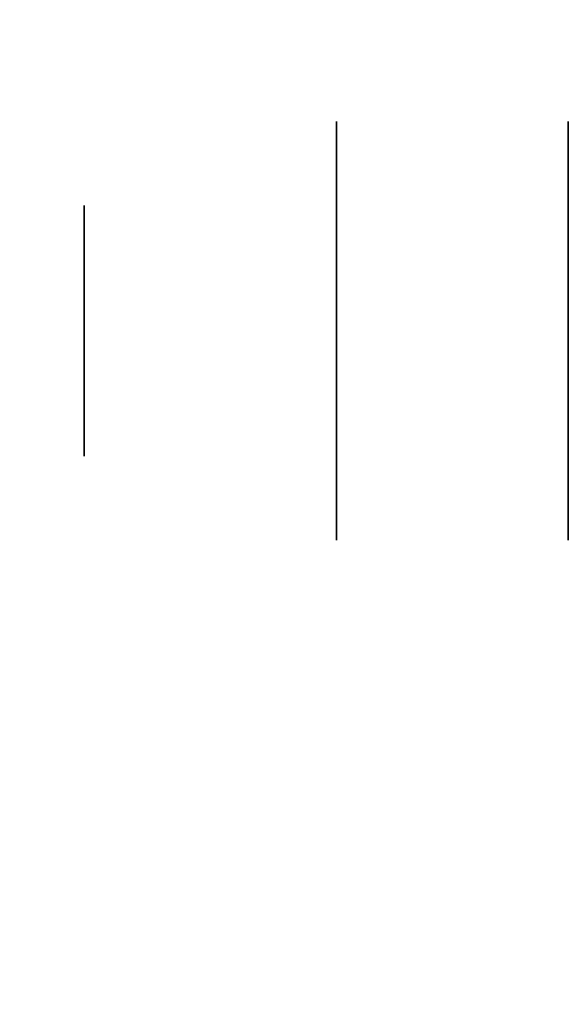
# Model space of a CAD drawing. Extents: x 248.8 to 273, y 2872.5 to 2876.7.
# Tile 297 of 656: x 258.8148 to 258.8498, y 2874.5153 to 2874.5783. Entities that reach past the tile are written whole.
import ezdxf

# ---------------------------------------------------------------- set-up
doc = ezdxf.new("R2010")
doc.units = 0
doc.header["$LTSCALE"] = 150
doc.header["$MEASUREMENT"] = 0
doc.layers.add('3DFACE_BOLT', color=7, linetype='CONTINUOUS')
doc.layers.add('3DFACE_SHAPE', color=7, linetype='CONTINUOUS')

msp = doc.modelspace()

# ---------------------------------------------------------------- linework, layer by layer
at = {"layer": '3DFACE_BOLT', "color": 1}
for points, invisible_edges in [([(258.849787, 2874.571742, -0.135), (258.849787, 2874.565054, -0.146583), (258.834987, 2874.571742, -0.135)], 14), ([(258.834987, 2874.571742, -0.135), (258.849787, 2874.565054, -0.146583), (258.834987, 2874.565054, -0.146583)], 3), ([(258.849787, 2874.565054, -0.123417), (258.849787, 2874.571742, -0.135), (258.834987, 2874.565054, -0.123417)], 14), ([(258.834987, 2874.565054, -0.123417), (258.849787, 2874.571742, -0.135), (258.834987, 2874.571742, -0.135)], 3), ([(258.834987, 2874.571742, -0.135), (258.834987, 2874.565054, -0.146583), (258.834987, 2874.565054, -0.123417)], 2), ([(258.849787, 2874.571742, -0.065), (258.849787, 2874.565054, -0.076583), (258.834987, 2874.571742, -0.065)], 14), ([(258.834987, 2874.571742, -0.065), (258.849787, 2874.565054, -0.076583), (258.834987, 2874.565054, -0.076583)], 3), ([(258.849787, 2874.565054, -0.053417), (258.849787, 2874.571742, -0.065), (258.834987, 2874.565054, -0.053417)], 14), ([(258.834987, 2874.565054, -0.053417), (258.849787, 2874.571742, -0.065), (258.834987, 2874.571742, -0.065)], 3), ([(258.834987, 2874.571742, -0.065), (258.834987, 2874.565054, -0.076583), (258.834987, 2874.565054, -0.053417)], 2), ([(258.868887, 2874.566366, -0.135), (258.868887, 2874.565975, -0.137472), (258.818887, 2874.566366, -0.135)], 14), ([(258.818887, 2874.566366, -0.135), (258.868887, 2874.565975, -0.137472), (258.818887, 2874.565975, -0.137472)], 3), ([(258.818887, 2874.565975, -0.132528), (258.868887, 2874.566366, -0.135), (258.818887, 2874.566366, -0.135)], 3), ([(258.818887, 2874.566366, -0.135), (258.818887, 2874.565975, -0.137472), (258.818887, 2874.565975, -0.132528)], 2), ([(258.868887, 2874.566366, -0.065), (258.868887, 2874.565975, -0.067472), (258.818887, 2874.566366, -0.065)], 14), ([(258.818887, 2874.566366, -0.065), (258.868887, 2874.565975, -0.067472), (258.818887, 2874.565975, -0.067472)], 3), ([(258.818887, 2874.565975, -0.062528), (258.868887, 2874.566366, -0.065), (258.818887, 2874.566366, -0.065)], 3), ([(258.818887, 2874.566366, -0.065), (258.818887, 2874.565975, -0.067472), (258.818887, 2874.565975, -0.062528)], 2), ([(258.868887, 2874.565975, -0.132528), (258.868887, 2874.566366, -0.135), (258.818887, 2874.565975, -0.132528)], 14), ([(258.868887, 2874.565975, -0.062528), (258.868887, 2874.566366, -0.065), (258.818887, 2874.565975, -0.062528)], 14), ([(258.868887, 2874.565975, -0.137472), (258.868887, 2874.564839, -0.139702), (258.818887, 2874.565975, -0.137472)], 14), ([(258.818887, 2874.565975, -0.137472), (258.868887, 2874.564839, -0.139702), (258.818887, 2874.564839, -0.139702)], 3), ([(258.868887, 2874.564839, -0.130298), (258.868887, 2874.565975, -0.132528), (258.818887, 2874.564839, -0.130298)], 14), ([(258.818887, 2874.564839, -0.130298), (258.868887, 2874.565975, -0.132528), (258.818887, 2874.565975, -0.132528)], 3), ([(258.818887, 2874.565975, -0.137472), (258.818887, 2874.564839, -0.139702), (258.818887, 2874.565975, -0.132528)], 14), ([(258.818887, 2874.565975, -0.132528), (258.818887, 2874.564839, -0.139702), (258.818887, 2874.564839, -0.130298)], 3), ([(258.868887, 2874.565975, -0.067472), (258.868887, 2874.564839, -0.069702), (258.818887, 2874.565975, -0.067472)], 14), ([(258.818887, 2874.565975, -0.067472), (258.868887, 2874.564839, -0.069702), (258.818887, 2874.564839, -0.069702)], 3), ([(258.868887, 2874.564839, -0.060298), (258.868887, 2874.565975, -0.062528), (258.818887, 2874.564839, -0.060298)], 14), ([(258.818887, 2874.564839, -0.060298), (258.868887, 2874.565975, -0.062528), (258.818887, 2874.565975, -0.062528)], 3), ([(258.818887, 2874.565975, -0.067472), (258.818887, 2874.564839, -0.069702), (258.818887, 2874.565975, -0.062528)], 14), ([(258.818887, 2874.565975, -0.062528), (258.818887, 2874.564839, -0.069702), (258.818887, 2874.564839, -0.060298)], 3), ([(258.868887, 2874.564839, -0.139702), (258.868887, 2874.563069, -0.141472), (258.818887, 2874.564839, -0.139702)], 14), ([(258.818887, 2874.564839, -0.139702), (258.868887, 2874.563069, -0.141472), (258.818887, 2874.563069, -0.141472)], 3), ([(258.868887, 2874.563069, -0.128528), (258.868887, 2874.564839, -0.130298), (258.818887, 2874.563069, -0.128528)], 14), ([(258.818887, 2874.563069, -0.128528), (258.868887, 2874.564839, -0.130298), (258.818887, 2874.564839, -0.130298)], 3), ([(258.818887, 2874.564839, -0.139702), (258.818887, 2874.563069, -0.141472), (258.818887, 2874.564839, -0.130298)], 14), ([(258.818887, 2874.564839, -0.130298), (258.818887, 2874.563069, -0.141472), (258.818887, 2874.563069, -0.128528)], 3), ([(258.868887, 2874.564839, -0.069702), (258.868887, 2874.563069, -0.071472), (258.818887, 2874.564839, -0.069702)], 14), ([(258.818887, 2874.564839, -0.069702), (258.868887, 2874.563069, -0.071472), (258.818887, 2874.563069, -0.071472)], 3), ([(258.868887, 2874.563069, -0.058528), (258.868887, 2874.564839, -0.060298), (258.818887, 2874.563069, -0.058528)], 14), ([(258.818887, 2874.563069, -0.058528), (258.868887, 2874.564839, -0.060298), (258.818887, 2874.564839, -0.060298)], 3), ([(258.818887, 2874.564839, -0.069702), (258.818887, 2874.563069, -0.071472), (258.818887, 2874.564839, -0.060298)], 14), ([(258.818887, 2874.564839, -0.060298), (258.818887, 2874.563069, -0.071472), (258.818887, 2874.563069, -0.058528)], 3), ([(258.849787, 2874.565054, -0.146583), (258.849787, 2874.551679, -0.146583), (258.834987, 2874.565054, -0.146583)], 14), ([(258.834987, 2874.565054, -0.146583), (258.849787, 2874.551679, -0.146583), (258.834987, 2874.551679, -0.146583)], 3), ([(258.849787, 2874.551679, -0.123417), (258.849787, 2874.565054, -0.123417), (258.834987, 2874.551679, -0.123417)], 14), ([(258.834987, 2874.551679, -0.123417), (258.849787, 2874.565054, -0.123417), (258.834987, 2874.565054, -0.123417)], 3), ([(258.834987, 2874.565054, -0.146583), (258.834987, 2874.551679, -0.146583), (258.834987, 2874.565054, -0.123417)], 14), ([(258.834987, 2874.565054, -0.123417), (258.834987, 2874.551679, -0.146583), (258.834987, 2874.551679, -0.123417)], 3), ([(258.849787, 2874.565054, -0.076583), (258.849787, 2874.551679, -0.076583), (258.834987, 2874.565054, -0.076583)], 14), ([(258.834987, 2874.565054, -0.076583), (258.849787, 2874.551679, -0.076583), (258.834987, 2874.551679, -0.076583)], 3), ([(258.849787, 2874.551679, -0.053417), (258.849787, 2874.565054, -0.053417), (258.834987, 2874.551679, -0.053417)], 14), ([(258.834987, 2874.551679, -0.053417), (258.849787, 2874.565054, -0.053417), (258.834987, 2874.565054, -0.053417)], 3), ([(258.834987, 2874.565054, -0.076583), (258.834987, 2874.551679, -0.076583), (258.834987, 2874.565054, -0.053417)], 14), ([(258.834987, 2874.565054, -0.053417), (258.834987, 2874.551679, -0.076583), (258.834987, 2874.551679, -0.053417)], 3), ([(258.849787, 2874.565054, -0.123417), (258.849787, 2874.551679, -0.123417), (258.849787, 2874.565054, -0.146583)], 14), ([(258.849787, 2874.565054, -0.146583), (258.849787, 2874.551679, -0.123417), (258.849787, 2874.551679, -0.146583)], 3), ([(258.849787, 2874.565054, -0.053417), (258.849787, 2874.551679, -0.053417), (258.849787, 2874.565054, -0.076583)], 14), ([(258.849787, 2874.565054, -0.076583), (258.849787, 2874.551679, -0.053417), (258.849787, 2874.551679, -0.076583)], 3), ([(258.868887, 2874.563069, -0.141472), (258.868887, 2874.560839, -0.142608), (258.818887, 2874.563069, -0.141472)], 14), ([(258.818887, 2874.563069, -0.141472), (258.868887, 2874.560839, -0.142608), (258.818887, 2874.560839, -0.142608)], 3), ([(258.868887, 2874.560839, -0.127392), (258.868887, 2874.563069, -0.128528), (258.818887, 2874.560839, -0.127392)], 14), ([(258.818887, 2874.560839, -0.127392), (258.868887, 2874.563069, -0.128528), (258.818887, 2874.563069, -0.128528)], 3), ([(258.818887, 2874.563069, -0.141472), (258.818887, 2874.560839, -0.142608), (258.818887, 2874.563069, -0.128528)], 14), ([(258.818887, 2874.563069, -0.128528), (258.818887, 2874.560839, -0.142608), (258.818887, 2874.560839, -0.127392)], 3), ([(258.868887, 2874.563069, -0.071472), (258.868887, 2874.560839, -0.072608), (258.818887, 2874.563069, -0.071472)], 14), ([(258.818887, 2874.563069, -0.071472), (258.868887, 2874.560839, -0.072608), (258.818887, 2874.560839, -0.072608)], 3), ([(258.868887, 2874.560839, -0.057392), (258.868887, 2874.563069, -0.058528), (258.818887, 2874.560839, -0.057392)], 14), ([(258.818887, 2874.560839, -0.057392), (258.868887, 2874.563069, -0.058528), (258.818887, 2874.563069, -0.058528)], 3), ([(258.818887, 2874.563069, -0.071472), (258.818887, 2874.560839, -0.072608), (258.818887, 2874.563069, -0.058528)], 14), ([(258.818887, 2874.563069, -0.058528), (258.818887, 2874.560839, -0.072608), (258.818887, 2874.560839, -0.057392)], 3), ([(258.868887, 2874.560839, -0.142608), (258.868887, 2874.558366, -0.143), (258.818887, 2874.560839, -0.142608)], 14), ([(258.818887, 2874.560839, -0.142608), (258.868887, 2874.558366, -0.143), (258.818887, 2874.558366, -0.143)], 3), ([(258.868887, 2874.558366, -0.127), (258.868887, 2874.560839, -0.127392), (258.818887, 2874.558366, -0.127)], 14), ([(258.818887, 2874.558366, -0.127), (258.868887, 2874.560839, -0.127392), (258.818887, 2874.560839, -0.127392)], 3), ([(258.818887, 2874.560839, -0.142608), (258.818887, 2874.558366, -0.143), (258.818887, 2874.560839, -0.127392)], 14), ([(258.818887, 2874.560839, -0.127392), (258.818887, 2874.558366, -0.143), (258.818887, 2874.558366, -0.127)], 3), ([(258.868887, 2874.560839, -0.072608), (258.868887, 2874.558366, -0.073), (258.818887, 2874.560839, -0.072608)], 14), ([(258.818887, 2874.560839, -0.072608), (258.868887, 2874.558366, -0.073), (258.818887, 2874.558366, -0.073)], 3), ([(258.868887, 2874.558366, -0.057), (258.868887, 2874.560839, -0.057392), (258.818887, 2874.558366, -0.057)], 14), ([(258.818887, 2874.558366, -0.057), (258.868887, 2874.560839, -0.057392), (258.818887, 2874.560839, -0.057392)], 3), ([(258.818887, 2874.560839, -0.072608), (258.818887, 2874.558366, -0.073), (258.818887, 2874.560839, -0.057392)], 14), ([(258.818887, 2874.560839, -0.057392), (258.818887, 2874.558366, -0.073), (258.818887, 2874.558366, -0.057)], 3), ([(258.868887, 2874.558366, -0.143), (258.868887, 2874.555894, -0.142608), (258.818887, 2874.558366, -0.143)], 14), ([(258.818887, 2874.558366, -0.143), (258.868887, 2874.555894, -0.142608), (258.818887, 2874.555894, -0.142608)], 3), ([(258.818887, 2874.555894, -0.127392), (258.868887, 2874.558366, -0.127), (258.818887, 2874.558366, -0.127)], 3), ([(258.818887, 2874.558366, -0.143), (258.818887, 2874.555894, -0.142608), (258.818887, 2874.558366, -0.127)], 14), ([(258.818887, 2874.558366, -0.127), (258.818887, 2874.555894, -0.142608), (258.818887, 2874.555894, -0.127392)], 3), ([(258.868887, 2874.558366, -0.073), (258.868887, 2874.555894, -0.072608), (258.818887, 2874.558366, -0.073)], 14), ([(258.818887, 2874.558366, -0.073), (258.868887, 2874.555894, -0.072608), (258.818887, 2874.555894, -0.072608)], 3), ([(258.818887, 2874.555894, -0.057392), (258.868887, 2874.558366, -0.057), (258.818887, 2874.558366, -0.057)], 3), ([(258.818887, 2874.558366, -0.073), (258.818887, 2874.555894, -0.072608), (258.818887, 2874.558366, -0.057)], 14), ([(258.818887, 2874.558366, -0.057), (258.818887, 2874.555894, -0.072608), (258.818887, 2874.555894, -0.057392)], 3), ([(258.868887, 2874.555894, -0.127392), (258.868887, 2874.558366, -0.127), (258.818887, 2874.555894, -0.127392)], 14), ([(258.868887, 2874.555894, -0.057392), (258.868887, 2874.558366, -0.057), (258.818887, 2874.555894, -0.057392)], 14), ([(258.868887, 2874.555894, -0.142608), (258.868887, 2874.553664, -0.141472), (258.818887, 2874.555894, -0.142608)], 14), ([(258.818887, 2874.555894, -0.142608), (258.868887, 2874.553664, -0.141472), (258.818887, 2874.553664, -0.141472)], 3), ([(258.868887, 2874.553664, -0.128528), (258.868887, 2874.555894, -0.127392), (258.818887, 2874.553664, -0.128528)], 14), ([(258.818887, 2874.553664, -0.128528), (258.868887, 2874.555894, -0.127392), (258.818887, 2874.555894, -0.127392)], 3), ([(258.818887, 2874.555894, -0.142608), (258.818887, 2874.553664, -0.141472), (258.818887, 2874.555894, -0.127392)], 14), ([(258.818887, 2874.555894, -0.127392), (258.818887, 2874.553664, -0.141472), (258.818887, 2874.553664, -0.128528)], 3), ([(258.868887, 2874.555894, -0.072608), (258.868887, 2874.553664, -0.071472), (258.818887, 2874.555894, -0.072608)], 14), ([(258.818887, 2874.555894, -0.072608), (258.868887, 2874.553664, -0.071472), (258.818887, 2874.553664, -0.071472)], 3), ([(258.868887, 2874.553664, -0.058528), (258.868887, 2874.555894, -0.057392), (258.818887, 2874.553664, -0.058528)], 14), ([(258.818887, 2874.553664, -0.058528), (258.868887, 2874.555894, -0.057392), (258.818887, 2874.555894, -0.057392)], 3), ([(258.818887, 2874.555894, -0.072608), (258.818887, 2874.553664, -0.071472), (258.818887, 2874.555894, -0.057392)], 14), ([(258.818887, 2874.555894, -0.057392), (258.818887, 2874.553664, -0.071472), (258.818887, 2874.553664, -0.058528)], 3), ([(258.868887, 2874.553664, -0.141472), (258.868887, 2874.551894, -0.139702), (258.818887, 2874.553664, -0.141472)], 14), ([(258.818887, 2874.553664, -0.141472), (258.868887, 2874.551894, -0.139702), (258.818887, 2874.551894, -0.139702)], 3), ([(258.868887, 2874.551894, -0.130298), (258.868887, 2874.553664, -0.128528), (258.818887, 2874.551894, -0.130298)], 14), ([(258.818887, 2874.551894, -0.130298), (258.868887, 2874.553664, -0.128528), (258.818887, 2874.553664, -0.128528)], 3), ([(258.818887, 2874.553664, -0.141472), (258.818887, 2874.551894, -0.139702), (258.818887, 2874.553664, -0.128528)], 14), ([(258.818887, 2874.553664, -0.128528), (258.818887, 2874.551894, -0.139702), (258.818887, 2874.551894, -0.130298)], 3), ([(258.868887, 2874.553664, -0.071472), (258.868887, 2874.551894, -0.069702), (258.818887, 2874.553664, -0.071472)], 14), ([(258.818887, 2874.553664, -0.071472), (258.868887, 2874.551894, -0.069702), (258.818887, 2874.551894, -0.069702)], 3), ([(258.868887, 2874.551894, -0.060298), (258.868887, 2874.553664, -0.058528), (258.818887, 2874.551894, -0.060298)], 14), ([(258.818887, 2874.551894, -0.060298), (258.868887, 2874.553664, -0.058528), (258.818887, 2874.553664, -0.058528)], 3), ([(258.818887, 2874.553664, -0.071472), (258.818887, 2874.551894, -0.069702), (258.818887, 2874.553664, -0.058528)], 14), ([(258.818887, 2874.553664, -0.058528), (258.818887, 2874.551894, -0.069702), (258.818887, 2874.551894, -0.060298)], 3), ([(258.868887, 2874.551894, -0.139702), (258.868887, 2874.550758, -0.137472), (258.818887, 2874.551894, -0.139702)], 14), ([(258.818887, 2874.551894, -0.139702), (258.868887, 2874.550758, -0.137472), (258.818887, 2874.550758, -0.137472)], 3), ([(258.868887, 2874.550758, -0.132528), (258.868887, 2874.551894, -0.130298), (258.818887, 2874.550758, -0.132528)], 14), ([(258.818887, 2874.550758, -0.132528), (258.868887, 2874.551894, -0.130298), (258.818887, 2874.551894, -0.130298)], 3), ([(258.818887, 2874.551894, -0.139702), (258.818887, 2874.550758, -0.137472), (258.818887, 2874.551894, -0.130298)], 14), ([(258.818887, 2874.551894, -0.130298), (258.818887, 2874.550758, -0.137472), (258.818887, 2874.550758, -0.132528)], 3), ([(258.868887, 2874.551894, -0.069702), (258.868887, 2874.550758, -0.067472), (258.818887, 2874.551894, -0.069702)], 14), ([(258.818887, 2874.551894, -0.069702), (258.868887, 2874.550758, -0.067472), (258.818887, 2874.550758, -0.067472)], 3), ([(258.868887, 2874.550758, -0.062528), (258.868887, 2874.551894, -0.060298), (258.818887, 2874.550758, -0.062528)], 14), ([(258.818887, 2874.550758, -0.062528), (258.868887, 2874.551894, -0.060298), (258.818887, 2874.551894, -0.060298)], 3), ([(258.818887, 2874.551894, -0.069702), (258.818887, 2874.550758, -0.067472), (258.818887, 2874.551894, -0.060298)], 14), ([(258.818887, 2874.551894, -0.060298), (258.818887, 2874.550758, -0.067472), (258.818887, 2874.550758, -0.062528)], 3), ([(258.849787, 2874.551679, -0.146583), (258.849787, 2874.544992, -0.135), (258.834987, 2874.551679, -0.146583)], 14), ([(258.834987, 2874.551679, -0.146583), (258.849787, 2874.544992, -0.135), (258.834987, 2874.544992, -0.135)], 3), ([(258.849787, 2874.544992, -0.135), (258.849787, 2874.551679, -0.123417), (258.834987, 2874.544992, -0.135)], 14), ([(258.834987, 2874.544992, -0.135), (258.849787, 2874.551679, -0.123417), (258.834987, 2874.551679, -0.123417)], 3), ([(258.834987, 2874.551679, -0.146583), (258.834987, 2874.544992, -0.135), (258.834987, 2874.551679, -0.123417)], 12), ([(258.849787, 2874.551679, -0.076583), (258.849787, 2874.544992, -0.065), (258.834987, 2874.551679, -0.076583)], 14), ([(258.834987, 2874.551679, -0.076583), (258.849787, 2874.544992, -0.065), (258.834987, 2874.544992, -0.065)], 3), ([(258.849787, 2874.544992, -0.065), (258.849787, 2874.551679, -0.053417), (258.834987, 2874.544992, -0.065)], 14), ([(258.834987, 2874.544992, -0.065), (258.849787, 2874.551679, -0.053417), (258.834987, 2874.551679, -0.053417)], 3), ([(258.834987, 2874.551679, -0.076583), (258.834987, 2874.544992, -0.065), (258.834987, 2874.551679, -0.053417)], 12), ([(258.849787, 2874.551679, -0.123417), (258.849787, 2874.544992, -0.135), (258.849787, 2874.551679, -0.146583)], 12), ([(258.849787, 2874.551679, -0.053417), (258.849787, 2874.544992, -0.065), (258.849787, 2874.551679, -0.076583)], 12), ([(258.868887, 2874.550758, -0.137472), (258.868887, 2874.550366, -0.135), (258.818887, 2874.550758, -0.137472)], 14), ([(258.818887, 2874.550758, -0.137472), (258.868887, 2874.550366, -0.135), (258.818887, 2874.550366, -0.135)], 3), ([(258.868887, 2874.550366, -0.135), (258.868887, 2874.550758, -0.132528), (258.818887, 2874.550366, -0.135)], 14), ([(258.818887, 2874.550366, -0.135), (258.868887, 2874.550758, -0.132528), (258.818887, 2874.550758, -0.132528)], 3), ([(258.818887, 2874.550758, -0.137472), (258.818887, 2874.550366, -0.135), (258.818887, 2874.550758, -0.132528)], 12), ([(258.868887, 2874.550758, -0.067472), (258.868887, 2874.550366, -0.065), (258.818887, 2874.550758, -0.067472)], 14), ([(258.818887, 2874.550758, -0.067472), (258.868887, 2874.550366, -0.065), (258.818887, 2874.550366, -0.065)], 3), ([(258.868887, 2874.550366, -0.065), (258.868887, 2874.550758, -0.062528), (258.818887, 2874.550366, -0.065)], 14), ([(258.818887, 2874.550366, -0.065), (258.868887, 2874.550758, -0.062528), (258.818887, 2874.550758, -0.062528)], 3), ([(258.818887, 2874.550758, -0.067472), (258.818887, 2874.550366, -0.065), (258.818887, 2874.550758, -0.062528)], 12)]:
    msp.add_3dface(points, dxfattribs=dict(at, invisible_edges=invisible_edges))
at = {"layer": '3DFACE_SHAPE', "color": 13}
for points, invisible_edges in [([(258.856187, 2872.521516, -0.1905), (258.856187, 2876.721516, -0.1905), (258.759337, 2872.521516, -0.1905)], 2), ([(258.856187, 2876.721516, -0.1905), (258.759337, 2876.721516, -0.1905), (258.759337, 2872.521516, -0.1905)], 12), ([(258.856187, 2874.684666, -0.0095), (258.856187, 2874.558366, -0.0095), (258.759337, 2876.721516, -0.0095)], 14), ([(258.856187, 2874.558366, -0.0095), (258.856187, 2872.684666, -0.0095), (258.759337, 2876.721516, -0.0095)], 14), ([(258.759337, 2876.721516, -0.0095), (258.856187, 2872.684666, -0.0095), (258.856187, 2872.558366, -0.0095)], 13), ([(258.759337, 2872.521516, -0.0095), (258.759337, 2876.721516, -0.0095), (258.856187, 2872.558366, -0.0095)], 14), ([(258.959337, 2872.521516), (258.959337, 2876.721516), (258.759337, 2872.521516)], 2), ([(258.959337, 2876.721516), (258.759337, 2876.721516), (258.759337, 2872.521516)], 12), ([(258.759337, 2872.521516, -0.2), (258.759337, 2876.721516, -0.2), (258.959337, 2872.521516, -0.2)], 2), ([(258.759337, 2876.721516, -0.2), (258.959337, 2876.721516, -0.2), (258.959337, 2872.521516, -0.2)], 12)]:
    msp.add_3dface(points, dxfattribs=dict(at, invisible_edges=invisible_edges))

doc.saveas('drawing.dxf')
